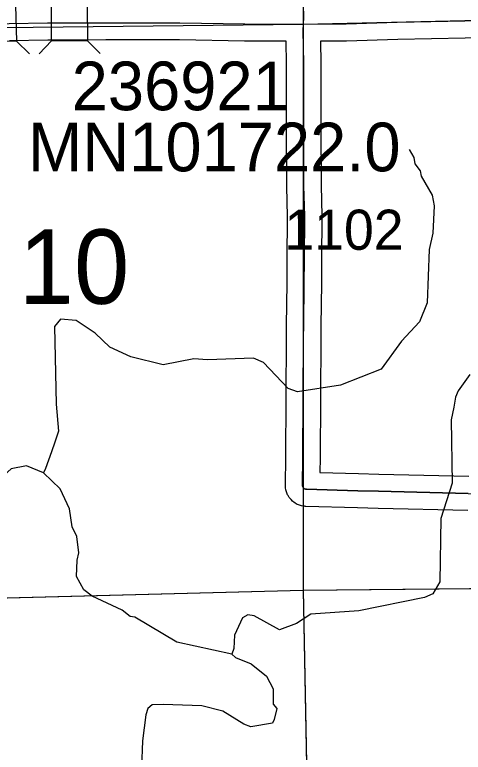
# Model space of a CAD drawing. Extents: x 23.6 to 68.7, y -63 to -29.
# Drawn here: x 54.017 to 54.801, y -41.753 to -40.465 of the extents above; entities that cross this region are included whole.
import ezdxf

# ---------------------------------------------------------------- set-up
doc = ezdxf.new("R2010")
doc.units = 0
for name, color, linetype in [('tdCoHydroRiver', 7, 'Continuous'), ('tdCoSecRdNmbr', 7, 'Continuous'), ('tdCoSecRteBand', 7, 'Continuous'), ('tdCoSecRteCL', 7, 'Continuous'), ('tdCoSectLine', 7, 'Continuous'), ('tdCoSectLinePart', 7, 'Continuous'), ('tdCoSectNmbr', 7, 'Continuous'), ('tdCoStrucSec', 7, 'Continuous'), ('tdCoStrucSecCoName', 7, 'Continuous'), ('tdCoStrucSecFHWANum', 7, 'Continuous'), ('tdCoSurfAsphalt', 7, 'Continuous'), ('tdCoSurfConc', 7, 'Continuous'), ('tdCoSurfGravel', 7, 'Continuous')]:
    doc.layers.add(name, color=color, linetype=linetype)

msp = doc.modelspace()

# ---------------------------------------------------------------- linework, layer by layer
at = {"layer": 'tdCoHydroRiver'}
for points in [[(54.7064, -40.7), (54.7145, -40.7141), (54.7162, -40.7251), (54.7258, -40.7376), (54.7275, -40.747), (54.7469, -40.78), (54.7503, -40.7989), (54.7477, -40.8462), (54.7417, -40.8747), (54.7381, -40.9679), (54.7243, -41.0012), (54.6932, -41.0348), (54.6575, -41.0841), (54.5868, -41.1119), (54.5112, -41.1238), (54.4953, -41.1177), (54.4522, -41.0725), (54.4347, -41.0648), (54.3542, -41.0674), (54.3305, -41.0661), (54.277, -41.0762), (54.22, -41.0627), (54.1835, -41.0458), (54.1579, -41.0209), (54.1245, -40.9992), (54.0976, -40.9964), (54.0867, -41.0092), (54.09, -41.1449), (54.0937, -41.1922), (54.0877, -41.2112), (54.0816, -41.2286), (54.0709, -41.2572), (54.0678, -41.2651)], [(54.8123, -41.0933), (54.7921, -41.1219), (54.7875, -41.133), (54.7846, -41.1504), (54.7801, -41.1726), (54.7815, -41.2831), (54.7618, -41.3449), (54.76, -41.4554), (54.7476, -41.4761), (54.7335, -41.4826), (54.6185, -41.5061), (54.5349, -41.5119), (54.5099, -41.528), (54.48, -41.5394), (54.4355, -41.5147), (54.4245, -41.5132), (54.4151, -41.5181), (54.4012, -41.5483), (54.3999, -41.572), (54.3969, -41.5815)], [(54.0678, -41.2651), (54.0377, -41.2529), (54.0109, -41.2579), (53.9859, -41.2803), (53.9701, -41.279), (53.9621, -41.268), (53.9693, -41.2174), (53.9628, -41.2001), (53.9656, -41.1701)], [(54.3969, -41.5815), (54.3004, -41.5606), (54.2272, -41.5173), (54.2193, -41.5158), (54.205, -41.5049), (54.1526, -41.4803), (54.1382, -41.4694), (54.1253, -41.4459), (54.1265, -41.4175), (54.1295, -41.4048), (54.126, -41.3765), (54.1179, -41.3592), (54.1128, -41.3277), (54.0966, -41.2932), (54.0678, -41.2651)], [(54.3969, -41.5815), (54.4033, -41.5877), (54.4303, -41.5984), (54.4574, -41.6202), (54.4687, -41.6421), (54.469, -41.669), (54.4754, -41.6768), (54.4709, -41.6958), (54.4679, -41.7021), (54.43, -41.7089), (54.4174, -41.7043), (54.3808, -41.6811), (54.3444, -41.6721), (54.2765, -41.6698), (54.2575, -41.67), (54.2497, -41.6764), (54.2467, -41.6875), (54.2409, -41.7334), (54.2374, -41.8265)]]:
    msp.add_lwpolyline(points, dxfattribs=at)
at = {"layer": 'tdCoSecRteBand'}
for points in [[(54.8091, -41.3309), (54.6523, -41.3272), (54.6522, -41.3272), (54.6521, -41.3272), (54.6161, -41.3262), (54.6161, -41.3262), (54.6161, -41.3262), (54.5262, -41.3236), (54.5248, -41.3236), (54.5234, -41.3234), (54.5218, -41.3232), (54.5182, -41.3228), (54.5148, -41.3215), (54.5133, -41.3209), (54.5099, -41.3196), (54.5069, -41.3176), (54.5056, -41.3167), (54.5026, -41.3146), (54.5002, -41.3119), (54.4991, -41.3107), (54.4967, -41.308), (54.495, -41.3048), (54.4942, -41.3033), (54.4925, -41.3001), (54.4916, -41.2966), (54.4912, -41.295), (54.4903, -41.2915), (54.4903, -41.2879), (54.4903, -41.2862), (54.4903, -41.286), (54.4903, -41.2858), (54.4908, -41.2381), (54.4914, -41.1348), (54.4921, -41.0273), (54.4921, -41.0271), (54.4921, -41.0269), (54.4924, -41.008), (54.4931, -40.9332), (54.4931, -40.9331), (54.4931, -40.933), (54.4936, -40.8937), (54.4941, -40.8172), (54.4926, -40.7648), (54.4926, -40.7644), (54.4926, -40.764), (54.4923, -40.6585), (54.4923, -40.6584), (54.4923, -40.6584), (54.4923, -40.5506), (54.4917, -40.5113), (54.419, -40.5108), (54.4189, -40.5108), (54.4187, -40.5108), (54.3054, -40.5089), (54.1767, -40.509), (54.1308, -40.5091), (54.0956, -40.5093), (54.0954, -40.5093), (54.0951, -40.5093), (54.075, -40.5091), (54.0081, -40.5103)], [(54.8631, -40.5045), (54.6866, -40.5081), (54.5973, -40.5108), (54.597, -40.5108), (54.5967, -40.5108), (54.5517, -40.5112), (54.5523, -40.5499), (54.5523, -40.5501), (54.5523, -40.5504), (54.5523, -40.6583), (54.5526, -40.7634), (54.5541, -40.816), (54.5541, -40.8165), (54.5541, -40.817), (54.5536, -40.8942), (54.5536, -40.8942), (54.5536, -40.8943), (54.5531, -40.9337), (54.5524, -41.0086), (54.5524, -41.0088), (54.5524, -41.0089), (54.5521, -41.0278), (54.5514, -41.1352), (54.5514, -41.1352), (54.5514, -41.1352), (54.5508, -41.2386), (54.5508, -41.2386), (54.5508, -41.2387), (54.5505, -41.2643), (54.6178, -41.2663), (54.6537, -41.2673), (54.8105, -41.2709)]]:
    msp.add_lwpolyline(points, dxfattribs=at)
at = {"layer": 'tdCoSecRteCL'}
for points in [[(54.5218, -40.4815), (54.5223, -40.469), (54.5216, -40.4259), (54.5208, -40.3156), (54.5201, -40.223), (54.5188, -40.1259), (54.5178, -40.02), (54.5167, -39.8973), (54.5152, -39.8053), (54.514, -39.716), (54.5136, -39.6843), (54.5121, -39.5583), (54.5117, -39.4701), (54.5116, -39.4623)], [(54.5218, -40.4815), (54.5964, -40.4808), (54.6858, -40.4781), (54.8625, -40.4745), (54.9835, -40.4714), (55.0565, -40.4692), (55.2431, -40.4656)], [(52.7862, -40.4878), (52.8743, -40.4883), (52.9565, -40.4883), (53.0541, -40.489), (53.1549, -40.49), (53.3245, -40.4914), (53.4913, -40.4926), (53.5261, -40.4924), (53.5896, -40.4924), (53.6766, -40.4895), (53.8946, -40.4835), (53.9021, -40.4832), (53.9686, -40.4813), (54.0075, -40.4803), (54.0749, -40.4791), (54.0954, -40.4793), (54.1307, -40.4791), (54.1766, -40.479), (54.3057, -40.4789), (54.4193, -40.4808), (54.5218, -40.4815)], [(54.8098, -41.3009), (54.653, -41.2972), (54.617, -41.2963), (54.527, -41.2936), (54.5254, -41.2934), (54.5239, -41.2929), (54.5225, -41.2919), (54.5215, -41.2907), (54.5207, -41.2893), (54.5203, -41.2877), (54.5203, -41.2861), (54.5208, -41.2384), (54.5214, -41.135), (54.5221, -41.0275), (54.5224, -41.0084), (54.5231, -40.9334), (54.5236, -40.894), (54.5241, -40.8169), (54.5226, -40.7639), (54.5223, -40.6584), (54.5223, -40.5504), (54.5214, -40.4918), (54.5218, -40.4815)]]:
    msp.add_lwpolyline(points, dxfattribs=at)
at = {"layer": 'tdCoSectLine'}
for points in [[(54.5113, -39.4623), (54.5215, -40.4815)], [(54.5215, -40.4815), (55.5237, -40.4584)], [(53.5245, -40.4924), (54.5215, -40.4815)], [(54.5215, -40.4815), (54.5215, -41.4699)], [(54.5215, -41.4699), (55.5302, -41.46)], [(53.5513, -41.4948), (54.5215, -41.4699)], [(54.5215, -41.4699), (54.5408, -42.4771)]]:
    msp.add_lwpolyline(points, dxfattribs=at)
at = {"layer": 'tdCoSectLinePart'}
for points in [[(54.5215, -41.3228), (54.5215, -41.4699)], [(54.5215, -41.4699), (55.3923, -41.4614)], [(53.8243, -41.4878), (54.5215, -41.4699)], [(54.5215, -41.4699), (54.5354, -42.1959)]]:
    msp.add_lwpolyline(points, dxfattribs=at)
at = {"layer": 'tdCoStrucSec'}
for p, q in [((54.0206, -40.5113), (54.0432, -40.5329)), ((54.0818, -40.5107), (54.0598, -40.533)), ((54.1444, -40.5103), (54.1667, -40.5323))]:
    msp.add_line(p, q, dxfattribs=at)
for points in [[(53.9565, -40.4502), (54.019, -40.4487), (54.0206, -40.5113), (53.958, -40.5128)], [(54.0814, -40.4481), (54.144, -40.4477), (54.1444, -40.5103), (54.0818, -40.5107)]]:
    msp.add_lwpolyline(points, close=True, dxfattribs=at)
at = {"layer": 'tdCoSurfAsphalt'}
msp.add_lwpolyline([(54.1766, -40.479), (54.3057, -40.4789), (54.4193, -40.4808), (54.5218, -40.4815), (54.5964, -40.4808), (54.6858, -40.4781), (54.8625, -40.4745), (54.9835, -40.4714), (55.0565, -40.4692), (55.2431, -40.4656), (55.2695, -40.4642), (55.2704, -40.4641), (55.3683, -40.4627), (55.4603, -40.4603), (55.6073, -40.4581), (55.7182, -40.4566), (55.9473, -40.4542), (56.0884, -40.4525), (56.3033, -40.4501), (56.4217, -40.4491), (56.5284, -40.4484)], dxfattribs=at)
at = {"layer": 'tdCoSurfConc'}
msp.add_lwpolyline([(53.9021, -40.4832), (53.9686, -40.4813), (54.0075, -40.4803), (54.0749, -40.4791), (54.0954, -40.4793), (54.1307, -40.4791), (54.1766, -40.479)], dxfattribs=at)
at = {"layer": 'tdCoSurfGravel'}
for points in [[(54.5218, -40.4815), (54.5223, -40.469), (54.5216, -40.4259), (54.5208, -40.3156), (54.5201, -40.223), (54.5188, -40.1259), (54.5178, -40.02), (54.5167, -39.8973), (54.5152, -39.8053), (54.514, -39.716), (54.5136, -39.6843), (54.5121, -39.5583), (54.5117, -39.4701), (54.5116, -39.4623)], [(54.5215, -41.2907), (54.5207, -41.2893), (54.5203, -41.2877), (54.5203, -41.2861), (54.5208, -41.2384), (54.5214, -41.135), (54.5221, -41.0275), (54.5224, -41.0084), (54.5231, -40.9334), (54.5236, -40.894), (54.5241, -40.8169), (54.5226, -40.7639), (54.5223, -40.6584), (54.5223, -40.5504), (54.5214, -40.4918), (54.5218, -40.4815)], [(54.5215, -41.2907), (54.5225, -41.2919), (54.5239, -41.2929), (54.5254, -41.2934), (54.527, -41.2936), (54.617, -41.2963), (54.653, -41.2972), (54.8098, -41.3009), (54.8484, -41.3017), (54.975, -41.3048), (55.1246, -41.3094), (55.2713, -41.313), (55.3362, -41.3152), (55.3951, -41.3157), (55.4012, -41.3152)]]:
    msp.add_lwpolyline(points, dxfattribs=at)

# ---------------------------------------------------------------- texts
at = {"layer": 'tdCoSecRdNmbr'}
msp.add_text('1102', height=0.07, rotation=0.0416, dxfattribs=at).set_placement((54.4885, -40.8755))
at = {"layer": 'tdCoSectNmbr'}
msp.add_text('10', height=0.13, rotation=0.0412, dxfattribs=at).set_placement((54.0243, -40.9699))
at = {"layer": 'tdCoStrucSecCoName'}
msp.add_text('MN101722.0', height=0.085, dxfattribs=at).set_placement((54.0406, -40.7384))
at = {"layer": 'tdCoStrucSecFHWANum'}
msp.add_text('236921', height=0.085, dxfattribs=at).set_placement((54.1169, -40.6317))

doc.saveas('drawing.dxf')
